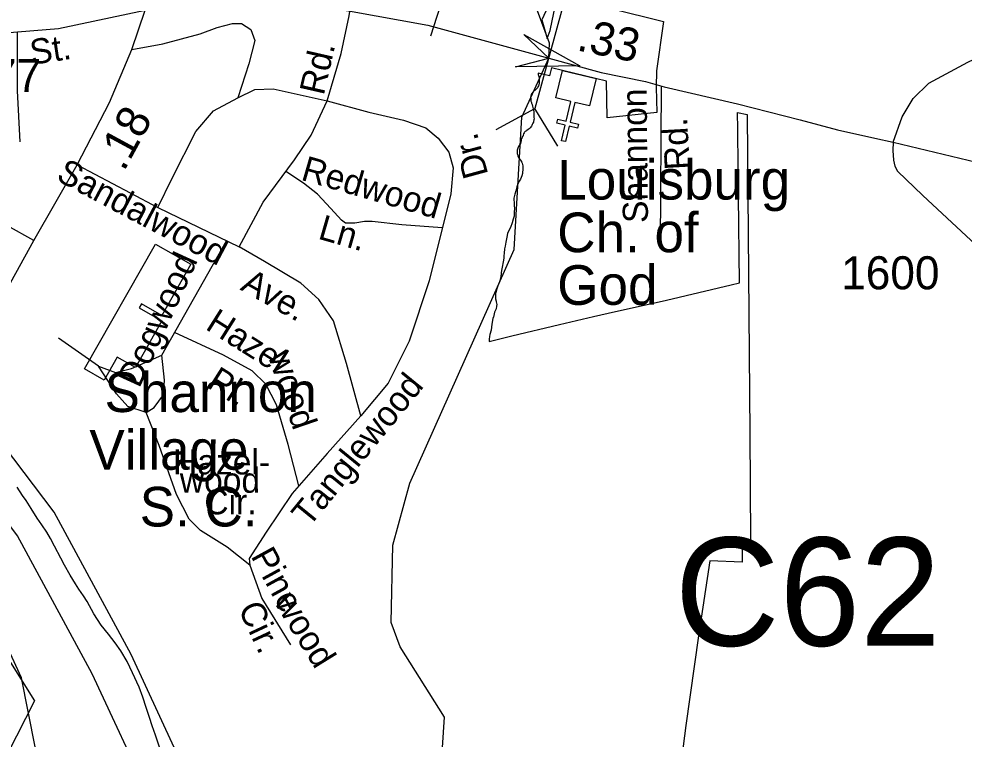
# Model space of a CAD drawing. Extents: x 2126262 to 2293712, y 749403 to 919119.
# Drawn here: x 2207771 to 2211347, y 852703 to 855429 of the extents above; entities that cross this region are included whole.
import ezdxf

# ---------------------------------------------------------------- set-up
doc = ezdxf.new("R2010")
doc.units = 0
for name, color, linetype in [('Exist Boundary Political City Limit New', 7, 'Continuous'), ('Exist Cultural Church CELL', 7, 'Continuous'), ('Exist Cultural Church Label', 7, 'Continuous'), ('Exist Cultural Shopping Center Building Footprint', 7, 'Continuous'), ('Exist Cultural Shopping Center Building Label', 7, 'Continuous'), ('Exist Hydrographic Creek Single Shore', 7, 'Continuous'), ('Exist Hydrographic Misc Water Feature', 7, 'Continuous'), ('Exist Hydrographic River Shore', 7, 'Continuous'), ('Exist Road Non-System Type 51', 7, 'Continuous'), ('Exist Road Non-System Type 51 Label', 7, 'Continuous'), ('Exist Road Primary NC Service Mileage Hundredths English Label', 7, 'Continuous'), ('Exist Road Primary NC UnDivided 4 Lane Attributed', 7, 'Continuous'), ('Exist Road Primary US Attributed', 7, 'Continuous'), ('Exist Road Primary US Mileage Hundredths English Label', 7, 'Continuous'), ('Exist Road Secondary Structure Culvert Attributed CELL', 7, 'Continuous'), ('Exist Road Secondary Structure Culvert CELL', 7, 'Continuous'), ('Exist Road Secondary Structure Culvert Number Label', 7, 'Continuous'), ('Exist Road Secondary Type 51 Attributed', 7, 'Continuous'), ('Exist Road Secondary Type 51 Label', 7, 'Continuous'), ('Exist Road Secondary Type 51 Number Label', 7, 'Continuous'), ('Map Preparation Boundary City Limit Buffer Line', 7, 'Continuous')]:
    doc.layers.add(name, color=color, linetype=linetype)

msp = doc.modelspace()

# ---------------------------------------------------------------- linework, layer by layer
at = {"layer": 'Exist Boundary Political City Limit New'}
for points in [[(2209773.8, 855477.3), (2209749.2, 855424.9), (2209769.5, 855354.8), (2209780.5, 855385.6), (2209808.5, 855520.3), (2210209.2, 855419.2), (2210183.8, 855232.6), (2210182, 855171.1), (2210184.5, 855074.6), (2209996.8, 855054.1), (2209994.5, 855193.3), (2209785.5, 855243.2), (2209778, 855213), (2209735.8, 855223.2), (2209736, 855218), (2209737.8, 855211.1), (2209739, 855203.2), (2209739.5, 855196.9), (2209739.5, 855190.9), (2209739.2, 855185.6), (2209738.2, 855179.8), (2209736.8, 855176.1), (2209735, 855171.7), (2209733, 855168.5), (2209729.5, 855164.4), (2209725.8, 855160.7), (2209722.5, 855158), (2209719, 855154.9), (2209715.2, 855151.4), (2209712, 855147.1), (2209709.8, 855142.4), (2209708.2, 855137.9), (2209707.2, 855133.1), (2209707.5, 855125.8), (2209708, 855121.9), (2209708.2, 855118.1), (2209710, 855112.8), (2209711, 855110.2), (2209712.8, 855104.5), (2209713.8, 855098.9), (2209715.2, 855093.6), (2209717, 855088.8), (2209718.5, 855082.9), (2209718.8, 855076.9), (2209719.2, 855071.4), (2209719.5, 855065.2), (2209719.5, 855055.6), (2209720, 855050.8), (2209719.8, 855046.4), (2209718.5, 855041.2), (2209717.5, 855037.8), (2209716, 855034.2), (2209713.2, 855029.6), (2209711.2, 855025.2), (2209710, 855022.9), (2209705.2, 855016.4), (2209702.2, 855012.8), (2209697.5, 855009.7), (2209693, 855006.5), (2209691, 855005.3), (2209686.5, 855002.3), (2209684, 855000), (2209682.8, 854998.3), (2209680.5, 854994.4), (2209679, 854988.9), (2209678.5, 854986.6), (2209677, 854983.4), (2209675.2, 854980.2), (2209673.2, 854976.5), (2209671.5, 854971.5), (2209670.8, 854967), (2209669.5, 854961.9), (2209668.2, 854957.6), (2209666.8, 854954), (2209664, 854949.2), (2209661.5, 854945.7), (2209659, 854939.9), (2209656.8, 854932.4), (2209656.5, 854930.4), (2209656, 854927.9), (2209656.5, 854919.9), (2209657.8, 854915.9), (2209659.2, 854911.2), (2209662.5, 854902.2)], [(2209662.5, 854902.2), (2209667, 854895.8), (2209672, 854889.8), (2209673, 854887.7), (2209675.5, 854883.1), (2209678, 854873.4), (2209677.5, 854862.2), (2209676, 854844.2), (2209673.8, 854834.8), (2209668.5, 854822.1), (2209661.5, 854810.9), (2209654.5, 854793.6), (2209651.5, 854778.2), (2209647.8, 854765.7), (2209644.2, 854749.9), (2209644.5, 854727.6), (2209645, 854723), (2209645.8, 854710.8), (2209645.2, 854697.2), (2209644.5, 854682.9), (2209641.2, 854670.8), (2209637.8, 854657.3), (2209636.5, 854652.8), (2209632.5, 854642.6), (2209629.5, 854636.8), (2209625, 854628.4), (2209619.8, 854617.2), (2209619.5, 854616.7), (2209616.5, 854603.2), (2209615.5, 854596.5), (2209613.5, 854583.7), (2209610.5, 854569.3), (2209608.5, 854559.2), (2209606.5, 854541.7), (2209606, 854532.6), (2209605.8, 854527.6), (2209605.5, 854523.8), (2209603.8, 854509.9), (2209599.2, 854489.2), (2209597.2, 854476.5), (2209596.2, 854467.8), (2209594, 854451.1), (2209590.5, 854437.1), (2209587, 854427.2), (2209583.5, 854418.2), (2209578.2, 854403.5), (2209576.5, 854397.1), (2209574.5, 854389.1), (2209573.8, 854377.1), (2209574.5, 854369.3), (2209576.8, 854360.1), (2209577, 854358.5), (2209578.8, 854347.5), (2209578.5, 854341.2), (2209576.8, 854331.9), (2209571, 854318.5), (2209566.5, 854299.8), (2209566, 854298.2), (2209564.8, 854295), (2209560.8, 854273.6), (2209557.5, 854251.1), (2209553.2, 854234.6), (2209551.8, 854227.1), (2209550.5, 854216.8), (2209550.2, 854208.4), (2209636, 854229.1), (2209816.8, 854271.9), (2209945.2, 854302.2), (2210000, 854315.6), (2210221, 854364.6), (2210465.2, 854422.2), (2210497, 854430.4), (2210493.2, 854758.3), (2210490.8, 855000), (2210490.5, 855012.2), (2210489.8, 855075.2), (2210526.5, 855066.5), (2210535.8, 853860.5), (2210539, 853459.1), (2210507, 853450.9), (2210507.8, 853372.4), (2210385.2, 853377.4), (2210342.5, 853093.4), (2210294.8, 852754.1), (2210261, 852500)], [(2208306.2, 852665.2), (2208288.5, 852717.6), (2208275.2, 852752.6), (2208265, 852785.1), (2208253, 852823.1), (2208240.5, 852861.8), (2208226.5, 852900.1), (2208201.5, 852954.3), (2208180.8, 852997.2), (2208156.8, 853036.9), (2208136, 853067.8), (2208110, 853100.6), (2208082.2, 853133.7), (2208055.5, 853176.8), (2208029.2, 853223.9), (2208015.8, 853245.4), (2207998, 853271.1), (2207985.2, 853290.8), (2207965, 853323.6), (2207944.5, 853361), (2207929.5, 853388.4), (2207906, 853433.8), (2207891.5, 853461.8), (2207876.5, 853486.4), (2207858, 853514.1), (2207840.8, 853539.8), (2207818.2, 853575.7), (2207798.5, 853605.8), (2207785.5, 853625.4), (2207765.2, 853656.8)], [(2207502.5, 853370.5), (2207830, 852848.2), (2207280.5, 851770.9)]]:
    msp.add_lwpolyline(points, dxfattribs=at)
at = {"layer": 'Exist Cultural Church CELL'}
msp.add_lwpolyline([(2209930.1, 855099.4), (2209874.7, 855112.5), (2209857.1, 855038.4), (2209888.2, 855031), (2209884.5, 855015.4), (2209853.4, 855022.8), (2209839.4, 854964.3), (2209823.9, 854968), (2209837.8, 855026.6), (2209806.6, 855034), (2209810.3, 855049.5), (2209841.5, 855042.1), (2209859.1, 855116.2), (2209803, 855129.6), (2209827.7, 855233.2), (2209954.7, 855203)], close=True, dxfattribs=at)
at = {"layer": 'Exist Cultural Shopping Center Building Footprint'}
msp.add_lwpolyline([(2208287.8, 854576.8), (2208422.1, 854500.5), (2208312.3, 854306.8), (2208235.1, 854350.7), (2208226.6, 854335.5), (2208312.6, 854286.7), (2208212.3, 854109.9), (2208143.6, 854148.9), (2208094.1, 854061.7), (2208019.6, 854104)], close=True, dxfattribs=at)
at = {"layer": 'Exist Hydrographic Creek Single Shore'}
msp.add_lwpolyline([(2209080.6, 851902.6), (2209062.5, 852028.6), (2209374.3, 852671.7), (2209381.3, 852786.3), (2209213.4, 853052.3), (2209179.3, 853144.8), (2209185.5, 853436.6), (2209250.5, 853671.5), (2209644.4, 854555.6), (2209674.3, 855056.9), (2209775.6, 855280.9), (2209779.1, 855336.7), (2209704.5, 855538.5), (2209711.4, 855738.5), (2210122.4, 856550.1), (2210328.4, 856893.5), (2210411.5, 856977.1), (2210918.4, 857120.8), (2211174.5, 857381.2), (2211415.4, 857517.2)], dxfattribs=at)
at = {"layer": 'Exist Hydrographic Misc Water Feature'}
msp.add_lwpolyline([(2207910.5, 852285.3), (2207781.5, 852934.3), (2207578.5, 853374.8), (2207560.4, 853473.5), (2207579.2, 853696.8)], dxfattribs=at)
at = {"layer": 'Exist Hydrographic River Shore'}
for points in [[(2209080.6, 851902.6), (2208686.5, 852182.3), (2208413.3, 852554.5), (2208195.8, 853023.1), (2207904.6, 853561.6), (2207713.4, 853815), (2207688.2, 853827.9)], [(2208930.6, 851813.8), (2208570.2, 852063.5), (2208271.4, 852470.7), (2208049.1, 852949.5), (2207766.2, 853472.7), (2207605.5, 853685.7), (2207573.2, 853699.4)]]:
    msp.add_lwpolyline(points, dxfattribs=at)
at = {"layer": 'Exist Road Non-System Type 51'}
for p, q in [((2208297.3, 854714.9), (2208604, 854566.5)), ((2208311.6, 854156.5), (2208557.2, 854589.2)), ((2208073.1, 854114.6), (2207921.7, 854220))]:
    msp.add_line(p, q, dxfattribs=at)
for points in [[(2208937.4, 855119.4), (2208990.2, 855297.6), (2209020.9, 855440), (2209046.5, 855605), (2209089.8, 855748.8), (2209210.8, 856121.7), (2209231, 856201.6), (2209424.8, 856126.3), (2209560.2, 856076)], [(2209560.2, 856076), (2209473.7, 855824.7), (2209388.8, 855553.4), (2209328.8, 855363.5)], [(2208198.1, 855312.9), (2208316.5, 855335.1), (2208457, 855371.8), (2208521.2, 855396.9), (2208579.1, 855410.9), (2208612.9, 855411.2), (2208649.2, 855388.2), (2208664.5, 855347), (2208641.1, 855259.4), (2208599.3, 855130.2)], [(2207765.2, 855377.1), (2207765.2, 855157.3), (2207774.8, 854963.3)], [(2208599.3, 855130.2), (2208664, 855161.3), (2208733.7, 855164.1), (2208937.4, 855119.4)], [(2210198, 854573.5), (2210202.7, 855174.6)], [(2208297.3, 854714.9), (2208351, 854825.9), (2208440.3, 855003.2), (2208507.1, 855081), (2208599.3, 855130.2)], [(2208604, 854566.5), (2208695.4, 854734.8), (2208813.9, 854895.3), (2208876.7, 854988.9), (2208937.4, 855119.4)], [(2208937.4, 855119.4), (2209095.5, 855076.3), (2209226.6, 855045.6), (2209310.3, 855016.3), (2209357.7, 854977.2), (2209398.2, 854924.1), (2209413.5, 854865.5), (2209405.2, 854766.4), (2209322.8, 854438), (2209247.5, 854209.6), (2209167.9, 854050.5), (2209065.4, 853926.9)], [(2207991.8, 854876.8), (2208192.7, 854770.7), (2208297.3, 854714.9)], [(2209373, 854638.3), (2209219.4, 854649.3), (2209107.5, 854662.4), (2209079, 854662.4), (2209041.7, 854655.8), (2209006.6, 854655.8), (2208991.2, 854666.8), (2208951.7, 854710.7), (2208901.3, 854765.6), (2208848.6, 854807.3), (2208781.3, 854851.1)], [(2209065.4, 853926.9), (2209011, 854125.2), (2208960.9, 854286.1), (2208906.5, 854367.1), (2208838.1, 854428.6), (2208700.2, 854510.6), (2208604, 854566.5)], [(2208830.5, 853661.7), (2208789.4, 853818.3), (2208745.5, 853967.6), (2208706, 854046.6), (2208653.3, 854097.1), (2208545.8, 854156.4), (2208360.1, 854241.9)], [(2208073.1, 854114.6), (2208137.2, 854090.8), (2208197.2, 854106.2), (2208311.6, 854156.5)], [(2208253, 853938.7), (2208283.7, 853958.2), (2208318.6, 854005.7), (2208322.8, 854061.5), (2208311.6, 854156.5)], [(2208253, 853938.7), (2208183.3, 853962.4), (2208140, 854009.9), (2208073.1, 854114.6)], [(2208644.4, 853361.6), (2208559.2, 853429.2), (2208457.8, 853492.5), (2208416, 853535.8), (2208367.2, 853629.4), (2208301.8, 853814.4), (2208253, 853938.7)], [(2209065.4, 853926.9), (2208938, 853784), (2208804.8, 853632.5), (2208707.2, 853485.9), (2208643, 853386.8), (2208644.4, 853361.6)], [(2208644.4, 853361.6), (2208690.4, 853235.1), (2208799.2, 853059.2)]]:
    msp.add_lwpolyline(points, dxfattribs=at)
at = {"layer": 'Exist Road Primary NC UnDivided 4 Lane Attributed'}
for points in [[(2208248.5, 855462.5), (2208401.6, 855499.5), (2208455.8, 855510.6), (2208503.8, 855519), (2208533.7, 855523.2), (2208575.7, 855525.1), (2208609.7, 855523.8), (2208655.6, 855522.2), (2208845.9, 855485.7), (2209018.1, 855458.9), (2209318.3, 855405.1), (2209775.6, 855280.9), (2209973.5, 855226.2), (2210141.6, 855191.5), (2210211.8, 855172.1), (2210490.1, 855108), (2210726.2, 855046.4), (2210867.6, 855008.7), (2211009.2, 854977.3), (2211078.5, 854962.9)], [(2211078.5, 854962.9), (2211362.1, 854894.4), (2211788.9, 854793.5), (2212095, 854717.8), (2212260.8, 854683.7), (2212338.9, 854662.3), (2212443, 854639.2), (2212587.1, 854604.3), (2212739.5, 854565.9), (2212944.5, 854514.2), (2213557.7, 854372.5), (2213977.7, 854283.1), (2214191.8, 854244.7), (2214821.1, 854156.7), (2215405.7, 854070.4), (2215822.9, 854013.7)]]:
    msp.add_lwpolyline(points, dxfattribs=at)
at = {"layer": 'Exist Road Primary US Attributed'}
msp.add_line((2208198.1, 855312.9), (2208248.5, 855462.5), dxfattribs=at)
for points in [[(2207827.6, 854589.6), (2207991.8, 854876.8), (2208113.9, 855112), (2208198.1, 855312.9)], [(2207492, 854018), (2207726.3, 854404.1), (2207827.6, 854589.6)]]:
    msp.add_lwpolyline(points, dxfattribs=at)
at = {"layer": 'Exist Road Secondary Structure Culvert Attributed CELL'}
msp.add_lwpolyline([(2209681, 855370), (2209893.8, 855250.9), (2209650, 855247.6), (2209775.6, 855280.9)], close=True, dxfattribs=at)
at = {"layer": 'Exist Road Secondary Structure Culvert CELL'}
for p in [(2209827.8, 855472.3), (2209576.7, 855010.8), (2209810, 854947.2)]:
    msp.add_line(p, (2209723.5, 855089.5), dxfattribs=at)
at = {"layer": 'Exist Road Secondary Type 51 Attributed'}
for points in [[(2211078.5, 854962.9), (2211112.7, 855058.3), (2211154.6, 855128.1), (2211213.2, 855185.4), (2211361, 855265), (2211601.7, 855378.8), (2211793.6, 855467.7), (2212074, 855626.8), (2212296.5, 855761.6), (2212505.7, 855884.4), (2212711.5, 856010.8), (2212860.8, 856101.5), (2213005.1, 856198.6), (2213118.9, 856255.2), (2213159.5, 856275.5), (2213218.4, 856295.9), (2213289.4, 856322.3), (2213512.7, 856385.2), (2213785.6, 856453.4), (2213914.6, 856489), (2214041.5, 856526.6), (2214208.8, 856572.4)], [(2207408.5, 855351.2), (2207921.7, 855393.1), (2208248.5, 855462.5)], [(2207827.6, 854589.6), (2207727.8, 854645.4), (2207630.2, 854709.7), (2207559, 854776.7), (2207512.2, 854848.5), (2207437.3, 854952.7), (2207380.1, 855015.5)], [(2211078.5, 854962.9), (2211077.6, 854930.4), (2211080.3, 854894.4), (2211084.8, 854871.9), (2211095.5, 854852.4), (2211190.4, 854760.2), (2211427.5, 854539.6), (2211710.8, 854270.2), (2212003.7, 853977), (2212213, 853778.8), (2212303.4, 853698.5), (2212415, 853609.2), (2212548.9, 853521.2), (2212741.4, 853419.3), (2212943.1, 853343.2)]]:
    msp.add_lwpolyline(points, dxfattribs=at)
at = {"layer": 'Map Preparation Boundary City Limit Buffer Line'}
for points in [[(2209773.8, 855477.3), (2209749.2, 855424.9), (2209769.5, 855354.8), (2209780.5, 855385.6), (2209808.5, 855520.3), (2210209.2, 855419.2), (2210183.8, 855232.6), (2210182, 855171.1), (2210184.5, 855074.6), (2209996.8, 855054.1), (2209994.5, 855193.3), (2209785.5, 855243.2), (2209778, 855213), (2209735.8, 855223.2), (2209736, 855218), (2209737.8, 855211.1), (2209739, 855203.2), (2209739.5, 855196.9), (2209739.5, 855190.9), (2209739.2, 855185.6), (2209738.2, 855179.8), (2209736.8, 855176.1), (2209735, 855171.7), (2209733, 855168.5), (2209729.5, 855164.4), (2209725.8, 855160.7), (2209722.5, 855158), (2209719, 855154.9), (2209715.2, 855151.4), (2209712, 855147.1), (2209709.8, 855142.4), (2209708.2, 855137.9), (2209707.2, 855133.1), (2209707.5, 855125.8), (2209708, 855121.9), (2209708.2, 855118.1), (2209710, 855112.8), (2209711, 855110.2), (2209712.8, 855104.5), (2209713.8, 855098.9), (2209715.2, 855093.6), (2209717, 855088.8), (2209718.5, 855082.9), (2209718.8, 855076.9), (2209719.2, 855071.4), (2209719.5, 855065.2), (2209719.5, 855055.6), (2209720, 855050.8), (2209719.8, 855046.4), (2209718.5, 855041.2), (2209717.5, 855037.8), (2209716, 855034.2), (2209713.2, 855029.6), (2209711.2, 855025.2), (2209710, 855022.9), (2209705.2, 855016.4), (2209702.2, 855012.8), (2209697.5, 855009.7), (2209693, 855006.5), (2209691, 855005.3), (2209686.5, 855002.3), (2209684, 855000), (2209682.8, 854998.3), (2209680.5, 854994.4), (2209679, 854988.9), (2209678.5, 854986.6), (2209677, 854983.4), (2209675.2, 854980.2), (2209673.2, 854976.5), (2209671.5, 854971.5), (2209670.8, 854967), (2209669.5, 854961.9), (2209668.2, 854957.6), (2209666.8, 854954), (2209664, 854949.2), (2209661.5, 854945.7), (2209659, 854939.9), (2209656.8, 854932.4), (2209656.5, 854930.4), (2209656, 854927.9), (2209656.5, 854919.9), (2209657.8, 854915.9), (2209659.2, 854911.2), (2209662.5, 854902.2)], [(2209662.5, 854902.2), (2209667, 854895.8), (2209672, 854889.8), (2209673, 854887.7), (2209675.5, 854883.1), (2209678, 854873.4), (2209677.5, 854862.2), (2209676, 854844.2), (2209673.8, 854834.8), (2209668.5, 854822.1), (2209661.5, 854810.9), (2209654.5, 854793.6), (2209651.5, 854778.2), (2209647.8, 854765.7), (2209644.2, 854749.9), (2209644.5, 854727.6), (2209645, 854723), (2209645.8, 854710.8), (2209645.2, 854697.2), (2209644.5, 854682.9), (2209641.2, 854670.8), (2209637.8, 854657.3), (2209636.5, 854652.8), (2209632.5, 854642.6), (2209629.5, 854636.8), (2209625, 854628.4), (2209619.8, 854617.2), (2209619.5, 854616.7), (2209616.5, 854603.2), (2209615.5, 854596.5), (2209613.5, 854583.7), (2209610.5, 854569.3), (2209608.5, 854559.2), (2209606.5, 854541.7), (2209606, 854532.6), (2209605.8, 854527.6), (2209605.5, 854523.8), (2209603.8, 854509.9), (2209599.2, 854489.2), (2209597.2, 854476.5), (2209596.2, 854467.8), (2209594, 854451.1), (2209590.5, 854437.1), (2209587, 854427.2), (2209583.5, 854418.2), (2209578.2, 854403.5), (2209576.5, 854397.1), (2209574.5, 854389.1), (2209573.8, 854377.1), (2209574.5, 854369.3), (2209576.8, 854360.1), (2209577, 854358.5), (2209578.8, 854347.5), (2209578.5, 854341.2), (2209576.8, 854331.9), (2209571, 854318.5), (2209566.5, 854299.8), (2209566, 854298.2), (2209564.8, 854295), (2209560.8, 854273.6), (2209557.5, 854251.1), (2209553.2, 854234.6), (2209551.8, 854227.1), (2209550.5, 854216.8), (2209550.2, 854208.4), (2209636, 854229.1), (2209816.8, 854271.9), (2209945.2, 854302.2), (2210000, 854315.6), (2210221, 854364.6), (2210465.2, 854422.2), (2210497, 854430.4), (2210493.2, 854758.3), (2210490.8, 855000), (2210490.5, 855012.2), (2210489.8, 855075.2), (2210526.5, 855066.5), (2210535.8, 853860.5), (2210539, 853459.1), (2210507, 853450.9), (2210507.8, 853372.4), (2210385.2, 853377.4), (2210342.5, 853093.4), (2210294.8, 852754.1), (2210261, 852500)], [(2208306.2, 852665.2), (2208288.5, 852717.6), (2208275.2, 852752.6), (2208265, 852785.1), (2208253, 852823.1), (2208240.5, 852861.8), (2208226.5, 852900.1), (2208201.5, 852954.3), (2208180.8, 852997.2), (2208156.8, 853036.9), (2208136, 853067.8), (2208110, 853100.6), (2208082.2, 853133.7), (2208055.5, 853176.8), (2208029.2, 853223.9), (2208015.8, 853245.4), (2207998, 853271.1), (2207985.2, 853290.8), (2207965, 853323.6), (2207944.5, 853361), (2207929.5, 853388.4), (2207906, 853433.8), (2207891.5, 853461.8), (2207876.5, 853486.4), (2207858, 853514.1), (2207840.8, 853539.8), (2207818.2, 853575.7), (2207798.5, 853605.8), (2207785.5, 853625.4), (2207765.2, 853656.8)], [(2207502.5, 853370.5), (2207830, 852848.2), (2207280.5, 851770.9)]]:
    msp.add_lwpolyline(points, dxfattribs=at)

# ---------------------------------------------------------------- texts
at = {"layer": 'Exist Cultural Church Label'}
for s, p in [('Louisburg', (2209807.8, 854745.2)), ('Ch. of ', (2209807.8, 854545.9)), ('God', (2209807.8, 854346.7))]:
    msp.add_text(s, height=150, dxfattribs=at).set_placement(p)
at = {"layer": 'Exist Cultural Shopping Center Building Label'}
for s, p in [('Shannon', (2208095.4, 853940.9)), ('Village', (2208038, 853722.6)), ('S. C.', (2208228.2, 853507.8))]:
    msp.add_text(s, height=150, dxfattribs=at).set_placement(p)
at = {"layer": 'Exist Road Non-System Type 51 Label'}
for s, rotation, p in [('Rd.', 77.1549, (2208924.5, 855136.6)), ('Shannon', 90.6017, (2210151.2, 854657)), ('Rd.', 93.2451, (2210310, 854859.6)), ('Dr.', 105.2415, (2209547.5, 854840.3)), ('Redwood', 343.8766, (2208834.6, 854820.5)), ('Sandalwood', 332.0457, (2207908, 854820.7)), ('Ln.', 343.8766, (2208899.3, 854597.9)), ('Dogwood', 65.4298, (2208226.6, 854028.4)), ('Ave.', 330.7058, (2208605.2, 854405.2)), ('Hazel', 327.7389, (2208473, 854256.7)), ('wood', 288.9691, (2208712.2, 854154.3)), ('Pl.', 327.7389, (2208477.9, 854037.2)), ('Tanglewood', 50.8193, (2208869, 853502.1)), ('Pine', 298.7312, (2208646.9, 853395.9)), ('wood', 301.7502, (2208734.4, 853222)), ('Cir.', 295.0902, (2208599.3, 853197.5))]:
    msp.add_text(s, height=95, rotation=rotation, dxfattribs=at).set_placement(p)
for s, p in [('Hazel-', (2208354.3, 853704.8)), ('wood', (2208380.1, 853635.5)), ('Cir.', (2208472.9, 853553.7))]:
    msp.add_text(s, height=95, dxfattribs=at).set_placement(p)
at = {"layer": 'Exist Road Primary NC Service Mileage Hundredths English Label'}
msp.add_text('.33', height=125, rotation=348.3431, dxfattribs=at).set_placement((2209877.7, 855310.6))
at = {"layer": 'Exist Road Primary US Mileage Hundredths English Label'}
msp.add_text('.18', height=125, rotation=61.523, dxfattribs=at).set_placement((2208168.5, 854848.1))
at = {"layer": 'Exist Road Secondary Structure Culvert Number Label'}
msp.add_text('C62', height=410.1, dxfattribs=at).set_placement((2210252.4, 853056.1))
at = {"layer": 'Exist Road Secondary Type 51 Label'}
msp.add_text('St. ', height=95, rotation=8.5097, dxfattribs=at).set_placement((2207820.4, 855255.1))
at = {"layer": 'Exist Road Secondary Type 51 Number Label'}
for s, p in [('1277', (2207483.7, 855151.9)), ('1600', (2210881.9, 854405.5))]:
    msp.add_text(s, height=125, dxfattribs=at).set_placement(p)

doc.saveas('drawing.dxf')
